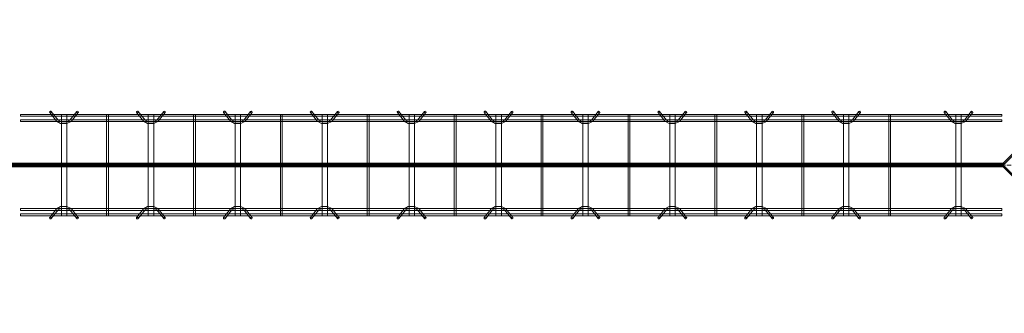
# Model space of a CAD drawing. Header units: inches. Extents: x -4136 to 1945, y -6639 to 12387.
# Tile 336 of 656: x -2983 to -2847, y 10796 to 10837. Entities that reach past the tile are written whole.
import ezdxf

# ---------------------------------------------------------------- set-up
doc = ezdxf.new("R2010")
doc.units = ezdxf.units.IN
doc.header["$MEASUREMENT"] = 0
doc.linetypes.add('Línea de rejilla', pattern=[0.875, 0.5, -0.125, 0.125, -0.125])
for name, color, linetype, lineweight in [('A-FLOR', 7, 'Continuous', 9), ('A-GENM', 7, 'Continuous', 9), ('S-BEAM', 7, 'Continuous', 9), ('S-GRID', 7, 'Continuous', 9)]:
    doc.layers.add(name, color=color, linetype=linetype, lineweight=lineweight)

# ---------------------------------------------------------------- blocks, each defined once
blk = doc.blocks.new('Dowel bar assembly - Dowel bar assembly-672715-SLAB ON GROUND JOINTS')
at = {"layer": 'S-BEAM', "color": 253, "true_color": 0xaaaaaa}
for p, q in [((135.5, 1.98), (0, 1.98)), ((0, 1.98), (0, 1.72)), ((0, 1.72), (0, 1.98)), ((0, 1.72), (135.5, 1.72)), ((4.02, 2.23), (4.97, 1.03)), ((5.18, 1.19), (4.23, 2.39)), ((5.63, 1.99), (5.63, -12.01)), ((6.38, 1.99), (5.63, 1.99)), ((5.63, 1.99), (6.38, 1.99)), ((6.38, -12.01), (6.38, 1.99)), ((7.76, 2.39), (6.81, 1.19)), ((7.01, 1.03), (7.96, 2.23)), ((11.87, 1.99), (11.87, -12.01)), ((12.13, 1.99), (11.87, 1.99)), ((11.87, 1.99), (12.13, 1.99)), ((12.13, -12.01), (12.13, 1.99)), ((16.02, 2.23), (16.97, 1.03)), ((17.18, 1.19), (16.23, 2.39)), ((17.63, 1.99), (17.63, -12.01)), ((18.38, 1.99), (17.63, 1.99)), ((17.63, 1.99), (18.38, 1.99)), ((18.38, -12.01), (18.38, 1.99)), ((19.76, 2.39), (18.81, 1.19)), ((19.01, 1.03), (19.96, 2.23)), ((23.87, 1.99), (23.87, -12.01)), ((24.13, 1.99), (23.87, 1.99)), ((23.87, 1.99), (24.13, 1.99)), ((24.13, -12.01), (24.13, 1.99)), ((28.02, 2.23), (28.97, 1.03)), ((29.18, 1.19), (28.23, 2.39)), ((29.63, 1.99), (29.63, -12.01)), ((30.38, 1.99), (29.63, 1.99)), ((29.63, 1.99), (30.38, 1.99)), ((30.38, -12.01), (30.38, 1.99)), ((31.76, 2.39), (30.81, 1.19)), ((31.01, 1.03), (31.96, 2.23)), ((35.87, 1.99), (35.87, -12.01)), ((36.13, 1.99), (35.87, 1.99)), ((35.87, 1.99), (36.13, 1.99)), ((36.13, -12.01), (36.13, 1.99)), ((40.02, 2.23), (40.97, 1.03)), ((41.18, 1.19), (40.23, 2.39)), ((41.63, 1.99), (41.63, -12.01)), ((42.38, 1.99), (41.63, 1.99)), ((41.63, 1.99), (42.38, 1.99)), ((42.38, -12.01), (42.38, 1.99)), ((43.76, 2.39), (42.81, 1.19)), ((43.01, 1.03), (43.96, 2.23)), ((47.87, 1.99), (47.87, -12.01)), ((48.13, 1.99), (47.87, 1.99)), ((47.87, 1.99), (48.13, 1.99)), ((48.13, -12.01), (48.13, 1.99)), ((52.02, 2.23), (52.97, 1.03)), ((53.18, 1.19), (52.23, 2.39)), ((53.63, 1.99), (53.63, -12.01)), ((54.38, 1.99), (53.63, 1.99)), ((53.63, 1.99), (54.38, 1.99)), ((54.38, -12.01), (54.38, 1.99)), ((55.76, 2.39), (54.81, 1.19)), ((55.01, 1.03), (55.96, 2.23)), ((59.87, 1.99), (59.87, -12.01)), ((60.13, 1.99), (59.87, 1.99)), ((59.87, 1.99), (60.13, 1.99)), ((60.13, -12.01), (60.13, 1.99)), ((64.02, 2.23), (64.97, 1.03)), ((65.18, 1.19), (64.23, 2.39)), ((65.63, 1.99), (65.63, -12.01)), ((66.38, 1.99), (65.63, 1.99)), ((65.63, 1.99), (66.38, 1.99)), ((66.38, -12.01), (66.38, 1.99)), ((67.76, 2.39), (66.81, 1.19)), ((67.01, 1.03), (67.96, 2.23)), ((71.87, 1.99), (71.87, -12.01)), ((72.13, 1.99), (71.87, 1.99)), ((71.87, 1.99), (72.13, 1.99)), ((72.13, -12.01), (72.13, 1.99)), ((76.02, 2.23), (76.97, 1.03)), ((77.18, 1.19), (76.23, 2.39)), ((77.63, 1.99), (77.63, -12.01)), ((78.38, 1.99), (77.63, 1.99)), ((77.63, 1.99), (78.38, 1.99)), ((78.38, -12.01), (78.38, 1.99)), ((79.76, 2.39), (78.81, 1.19)), ((79.01, 1.03), (79.96, 2.23)), ((83.87, 1.99), (83.87, -12.01)), ((84.13, 1.99), (83.87, 1.99)), ((83.87, 1.99), (84.13, 1.99)), ((84.13, -12.01), (84.13, 1.99)), ((88.02, 2.23), (88.97, 1.03)), ((89.18, 1.19), (88.23, 2.39)), ((89.63, 1.99), (89.63, -12.01)), ((90.38, 1.99), (89.63, 1.99)), ((89.63, 1.99), (90.38, 1.99)), ((90.38, -12.01), (90.38, 1.99)), ((91.76, 2.39), (90.81, 1.19)), ((91.01, 1.03), (91.96, 2.23)), ((95.87, 1.99), (95.87, -12.01)), ((96.13, 1.99), (95.87, 1.99)), ((95.87, 1.99), (96.13, 1.99)), ((96.13, -12.01), (96.13, 1.99)), ((100.02, 2.23), (100.97, 1.03)), ((101.18, 1.19), (100.23, 2.39)), ((101.63, 1.99), (101.63, -12.01)), ((102.38, 1.99), (101.63, 1.99)), ((101.63, 1.99), (102.38, 1.99)), ((102.38, -12.01), (102.38, 1.99)), ((103.76, 2.39), (102.81, 1.19)), ((103.01, 1.03), (103.96, 2.23)), ((107.87, 1.99), (107.87, -12.01)), ((108.13, 1.99), (107.87, 1.99)), ((107.87, 1.99), (108.13, 1.99)), ((108.13, -12.01), (108.13, 1.99)), ((112.02, 2.23), (112.97, 1.03)), ((113.18, 1.19), (112.23, 2.39)), ((113.63, 1.99), (113.63, -12.01)), ((114.38, 1.99), (113.63, 1.99)), ((113.63, 1.99), (114.38, 1.99)), ((114.38, -12.01), (114.38, 1.99)), ((115.76, 2.39), (114.81, 1.19)), ((115.01, 1.03), (115.96, 2.23)), ((119.87, 1.99), (119.87, -12.01)), ((120.13, 1.99), (119.87, 1.99)), ((119.87, 1.99), (120.13, 1.99)), ((120.13, -12.01), (120.13, 1.99)), ((127.52, 2.23), (128.47, 1.03)), ((128.68, 1.19), (127.73, 2.39)), ((129.13, 1.99), (129.13, -12.01)), ((129.88, 1.99), (129.13, 1.99)), ((129.13, 1.99), (129.88, 1.99)), ((129.88, -12.01), (129.88, 1.99)), ((131.26, 2.39), (130.31, 1.19)), ((130.51, 1.03), (131.46, 2.23)), ((135.5, 1.98), (135.5, 1.72)), ((135.5, 1.72), (135.5, 1.98)), ((135.5, 1.25), (0, 1.25)), ((0, 0.99), (0, 1.25)), ((0, 1.25), (0, 0.99)), ((0, 0.99), (135.5, 0.99)), ((135.5, 0.99), (135.5, 1.25)), ((135.5, 1.25), (135.5, 0.99)), ((135.5, -11.01), (0, -11.01)), ((0, -11.27), (0, -11.01)), ((0, -11.01), (0, -11.27)), ((0, -11.27), (135.5, -11.27)), ((135.5, -11.74), (0, -11.74)), ((0, -12), (0, -11.74)), ((0, -11.74), (0, -12)), ((0, -12), (135.5, -12)), ((4.97, -11.05), (4.02, -12.25)), ((4.23, -12.41), (5.18, -11.21)), ((6.38, -12.01), (5.63, -12.01)), ((5.63, -12.01), (6.38, -12.01)), ((6.81, -11.21), (7.76, -12.41)), ((7.96, -12.25), (7.01, -11.05)), ((12.13, -12.01), (11.87, -12.01)), ((11.87, -12.01), (12.13, -12.01)), ((16.97, -11.05), (16.02, -12.25)), ((16.23, -12.41), (17.18, -11.21)), ((18.38, -12.01), (17.63, -12.01)), ((17.63, -12.01), (18.38, -12.01)), ((18.81, -11.21), (19.76, -12.41)), ((19.96, -12.25), (19.01, -11.05)), ((24.13, -12.01), (23.87, -12.01)), ((23.87, -12.01), (24.13, -12.01)), ((28.97, -11.05), (28.02, -12.25)), ((28.23, -12.41), (29.18, -11.21)), ((30.38, -12.01), (29.63, -12.01)), ((29.63, -12.01), (30.38, -12.01)), ((30.81, -11.21), (31.76, -12.41)), ((31.96, -12.25), (31.01, -11.05)), ((36.13, -12.01), (35.87, -12.01)), ((35.87, -12.01), (36.13, -12.01)), ((40.97, -11.05), (40.02, -12.25)), ((40.23, -12.41), (41.18, -11.21)), ((42.38, -12.01), (41.63, -12.01)), ((41.63, -12.01), (42.38, -12.01)), ((42.81, -11.21), (43.76, -12.41)), ((43.96, -12.25), (43.01, -11.05)), ((48.13, -12.01), (47.87, -12.01)), ((47.87, -12.01), (48.13, -12.01)), ((52.97, -11.05), (52.02, -12.25)), ((52.23, -12.41), (53.18, -11.21)), ((54.38, -12.01), (53.63, -12.01)), ((53.63, -12.01), (54.38, -12.01)), ((54.81, -11.21), (55.76, -12.41)), ((55.96, -12.25), (55.01, -11.05)), ((60.13, -12.01), (59.87, -12.01)), ((59.87, -12.01), (60.13, -12.01)), ((64.97, -11.05), (64.02, -12.25)), ((64.23, -12.41), (65.18, -11.21)), ((66.38, -12.01), (65.63, -12.01)), ((65.63, -12.01), (66.38, -12.01)), ((66.81, -11.21), (67.76, -12.41)), ((67.96, -12.25), (67.01, -11.05)), ((72.13, -12.01), (71.87, -12.01)), ((71.87, -12.01), (72.13, -12.01)), ((76.97, -11.05), (76.02, -12.25)), ((76.23, -12.41), (77.18, -11.21)), ((78.38, -12.01), (77.63, -12.01)), ((77.63, -12.01), (78.38, -12.01)), ((78.81, -11.21), (79.76, -12.41)), ((79.96, -12.25), (79.01, -11.05)), ((84.13, -12.01), (83.87, -12.01)), ((83.87, -12.01), (84.13, -12.01)), ((88.97, -11.05), (88.02, -12.25)), ((88.23, -12.41), (89.18, -11.21)), ((90.38, -12.01), (89.63, -12.01)), ((89.63, -12.01), (90.38, -12.01)), ((90.81, -11.21), (91.76, -12.41)), ((91.96, -12.25), (91.01, -11.05)), ((96.13, -12.01), (95.87, -12.01)), ((95.87, -12.01), (96.13, -12.01)), ((100.97, -11.05), (100.02, -12.25)), ((100.23, -12.41), (101.18, -11.21)), ((102.38, -12.01), (101.63, -12.01)), ((101.63, -12.01), (102.38, -12.01)), ((102.81, -11.21), (103.76, -12.41)), ((103.96, -12.25), (103.01, -11.05)), ((108.13, -12.01), (107.87, -12.01)), ((107.87, -12.01), (108.13, -12.01)), ((112.97, -11.05), (112.02, -12.25)), ((112.23, -12.41), (113.18, -11.21)), ((114.38, -12.01), (113.63, -12.01)), ((113.63, -12.01), (114.38, -12.01)), ((114.81, -11.21), (115.76, -12.41)), ((115.96, -12.25), (115.01, -11.05)), ((120.13, -12.01), (119.87, -12.01)), ((119.87, -12.01), (120.13, -12.01)), ((128.47, -11.05), (127.52, -12.25)), ((127.73, -12.41), (128.68, -11.21)), ((129.88, -12.01), (129.13, -12.01)), ((129.13, -12.01), (129.88, -12.01)), ((130.31, -11.21), (131.26, -12.41)), ((131.46, -12.25), (130.51, -11.05)), ((135.5, -11.27), (135.5, -11.01)), ((135.5, -11.01), (135.5, -11.27)), ((135.5, -12), (135.5, -11.74)), ((135.5, -11.74), (135.5, -12))]:
    blk.add_line(p, q, dxfattribs=at)
at = {"layer": 'S-BEAM', "color": 253, "true_color": 0xaaaaaa, "flags": 128}
for points in [[(4.97, 1.03), (5.53, 0.73), (6.39, 0.72), (6.97, 0.99), (7.01, 1.03)], [(5.18, 1.19), (5.62, 0.97), (6.38, 0.98), (6.81, 1.19)], [(16.97, 1.03), (17.53, 0.73), (18.39, 0.72), (18.97, 0.99), (19.01, 1.03)], [(17.18, 1.19), (17.62, 0.97), (18.38, 0.98), (18.81, 1.19)], [(28.97, 1.03), (29.53, 0.73), (30.39, 0.72), (30.97, 0.99), (31.01, 1.03)], [(29.18, 1.19), (29.62, 0.97), (30.38, 0.98), (30.81, 1.19)], [(40.97, 1.03), (41.53, 0.73), (42.39, 0.72), (42.97, 0.99), (43.01, 1.03)], [(41.18, 1.19), (41.62, 0.97), (42.38, 0.98), (42.81, 1.19)], [(52.97, 1.03), (53.53, 0.73), (54.39, 0.72), (54.97, 0.99), (55.01, 1.03)], [(53.18, 1.19), (53.62, 0.97), (54.38, 0.98), (54.81, 1.19)], [(64.97, 1.03), (65.53, 0.73), (66.39, 0.72), (66.97, 0.99), (67.01, 1.03)], [(65.18, 1.19), (65.62, 0.97), (66.38, 0.98), (66.81, 1.19)], [(76.97, 1.03), (77.53, 0.73), (78.39, 0.72), (78.97, 0.99), (79.01, 1.03)], [(77.18, 1.19), (77.62, 0.97), (78.38, 0.98), (78.81, 1.19)], [(88.97, 1.03), (89.53, 0.73), (90.39, 0.72), (90.97, 0.99), (91.01, 1.03)], [(89.18, 1.19), (89.62, 0.97), (90.38, 0.98), (90.81, 1.19)], [(100.97, 1.03), (101.53, 0.73), (102.39, 0.72), (102.97, 0.99), (103.01, 1.03)], [(101.18, 1.19), (101.62, 0.97), (102.38, 0.98), (102.81, 1.19)], [(112.97, 1.03), (113.53, 0.73), (114.39, 0.72), (114.97, 0.99), (115.01, 1.03)], [(113.18, 1.19), (113.62, 0.97), (114.38, 0.98), (114.81, 1.19)], [(128.47, 1.03), (129.03, 0.73), (129.89, 0.72), (130.47, 0.99), (130.51, 1.03)], [(128.68, 1.19), (129.12, 0.97), (129.88, 0.98), (130.31, 1.19)], [(4.97, -11.05), (5.53, -10.75), (6.39, -10.74), (6.97, -11.01), (7.01, -11.05)], [(16.97, -11.05), (17.53, -10.75), (18.39, -10.74), (18.97, -11.01), (19.01, -11.05)], [(28.97, -11.05), (29.53, -10.75), (30.39, -10.74), (30.97, -11.01), (31.01, -11.05)], [(40.97, -11.05), (41.53, -10.75), (42.39, -10.74), (42.97, -11.01), (43.01, -11.05)], [(52.97, -11.05), (53.53, -10.75), (54.39, -10.74), (54.97, -11.01), (55.01, -11.05)], [(64.97, -11.05), (65.53, -10.75), (66.39, -10.74), (66.97, -11.01), (67.01, -11.05)], [(76.97, -11.05), (77.53, -10.75), (78.39, -10.74), (78.97, -11.01), (79.01, -11.05)], [(88.97, -11.05), (89.53, -10.75), (90.39, -10.74), (90.97, -11.01), (91.01, -11.05)], [(100.97, -11.05), (101.53, -10.75), (102.39, -10.74), (102.97, -11.01), (103.01, -11.05)], [(112.97, -11.05), (113.53, -10.75), (114.39, -10.74), (114.97, -11.01), (115.01, -11.05)], [(128.47, -11.05), (129.03, -10.75), (129.89, -10.74), (130.47, -11.01), (130.51, -11.05)], [(5.18, -11.21), (5.62, -10.99), (6.38, -11), (6.81, -11.21)], [(17.18, -11.21), (17.62, -10.99), (18.38, -11), (18.81, -11.21)], [(29.18, -11.21), (29.62, -10.99), (30.38, -11), (30.81, -11.21)], [(41.18, -11.21), (41.62, -10.99), (42.38, -11), (42.81, -11.21)], [(53.18, -11.21), (53.62, -10.99), (54.38, -11), (54.81, -11.21)], [(65.18, -11.21), (65.62, -10.99), (66.38, -11), (66.81, -11.21)], [(77.18, -11.21), (77.62, -10.99), (78.38, -11), (78.81, -11.21)], [(89.18, -11.21), (89.62, -10.99), (90.38, -11), (90.81, -11.21)], [(101.18, -11.21), (101.62, -10.99), (102.38, -11), (102.81, -11.21)], [(113.18, -11.21), (113.62, -10.99), (114.38, -11), (114.81, -11.21)], [(128.68, -11.21), (129.12, -10.99), (129.88, -11), (130.31, -11.21)]]:
    blk.add_lwpolyline(points, dxfattribs=at)
at = {"layer": 'S-BEAM', "color": 253, "true_color": 0xaaaaaa}
for centre, major_axis, start_param, end_param in [((4.12, 2.31), (0.101, 0.08), 5.709265, 8.850858), ((4.12, 2.31), (0.101, 0.08), 2.567673, 5.709265), ((7.86, 2.31), (-0.101, 0.08), 3.715513, 6.857105), ((7.86, 2.31), (-0.101, 0.08), 0.57392, 3.715513), ((16.12, 2.31), (0.101, 0.08), 5.709265, 8.850858), ((16.12, 2.31), (0.101, 0.08), 2.567673, 5.709265), ((19.86, 2.31), (-0.101, 0.08), 3.715513, 6.857105), ((19.86, 2.31), (-0.101, 0.08), 0.57392, 3.715513), ((28.12, 2.31), (0.101, 0.08), 5.709265, 8.850858), ((28.12, 2.31), (0.101, 0.08), 2.567673, 5.709265), ((31.86, 2.31), (-0.101, 0.08), 3.715513, 6.857105), ((31.86, 2.31), (-0.101, 0.08), 0.57392, 3.715513), ((40.12, 2.31), (0.101, 0.08), 5.709265, 8.850858), ((40.12, 2.31), (0.101, 0.08), 2.567673, 5.709265), ((43.86, 2.31), (-0.101, 0.08), 3.715513, 6.857105), ((43.86, 2.31), (-0.101, 0.08), 0.57392, 3.715513), ((52.12, 2.31), (0.101, 0.08), 5.709265, 8.850858), ((52.12, 2.31), (0.101, 0.08), 2.567673, 5.709265), ((55.86, 2.31), (-0.101, 0.08), 3.715513, 6.857105), ((55.86, 2.31), (-0.101, 0.08), 0.57392, 3.715513), ((64.12, 2.31), (0.101, 0.08), 5.709265, 8.850858), ((64.12, 2.31), (0.101, 0.08), 2.567673, 5.709265), ((67.86, 2.31), (-0.101, 0.08), 3.715513, 6.857105), ((67.86, 2.31), (-0.101, 0.08), 0.57392, 3.715513), ((76.12, 2.31), (0.101, 0.08), 5.709265, 8.850858), ((76.12, 2.31), (0.101, 0.08), 2.567673, 5.709265), ((79.86, 2.31), (-0.101, 0.08), 3.715513, 6.857105), ((79.86, 2.31), (-0.101, 0.08), 0.57392, 3.715513), ((88.12, 2.31), (0.101, 0.08), 5.709265, 8.850858), ((88.12, 2.31), (0.101, 0.08), 2.567673, 5.709265), ((91.86, 2.31), (-0.101, 0.08), 3.715513, 6.857105), ((91.86, 2.31), (-0.101, 0.08), 0.57392, 3.715513), ((100.12, 2.31), (0.101, 0.08), 5.709265, 8.850858), ((100.12, 2.31), (0.101, 0.08), 2.567673, 5.709265), ((103.86, 2.31), (-0.101, 0.08), 3.715513, 6.857105), ((103.86, 2.31), (-0.101, 0.08), 0.57392, 3.715513), ((112.12, 2.31), (0.101, 0.08), 5.709265, 8.850858), ((112.12, 2.31), (0.101, 0.08), 2.567673, 5.709265), ((115.86, 2.31), (-0.101, 0.08), 3.715513, 6.857105), ((115.86, 2.31), (-0.101, 0.08), 0.57392, 3.715513), ((127.62, 2.31), (0.101, 0.08), 5.709265, 8.850858), ((127.62, 2.31), (0.101, 0.08), 2.567673, 5.709265), ((131.36, 2.31), (-0.101, 0.08), 3.715513, 6.857105), ((131.36, 2.31), (-0.101, 0.08), 0.57392, 3.715513), ((4.12, -12.33), (-0.101, 0.08), 3.715513, 6.857105), ((7.86, -12.33), (0.101, 0.08), 5.709265, 8.850858), ((16.12, -12.33), (-0.101, 0.08), 3.715513, 6.857105), ((19.86, -12.33), (0.101, 0.08), 5.709265, 8.850858), ((28.12, -12.33), (-0.101, 0.08), 3.715513, 6.857105), ((31.86, -12.33), (0.101, 0.08), 5.709265, 8.850858), ((40.12, -12.33), (-0.101, 0.08), 3.715513, 6.857105), ((43.86, -12.33), (0.101, 0.08), 5.709265, 8.850858), ((52.12, -12.33), (-0.101, 0.08), 3.715513, 6.857105), ((55.86, -12.33), (0.101, 0.08), 5.709265, 8.850858), ((64.12, -12.33), (-0.101, 0.08), 3.715513, 6.857105), ((67.86, -12.33), (0.101, 0.08), 5.709265, 8.850858), ((76.12, -12.33), (-0.101, 0.08), 3.715513, 6.857105), ((79.86, -12.33), (0.101, 0.08), 5.709265, 8.850858), ((88.12, -12.33), (-0.101, 0.08), 3.715513, 6.857105), ((91.86, -12.33), (0.101, 0.08), 5.709265, 8.850858), ((100.12, -12.33), (-0.101, 0.08), 3.715513, 6.857105), ((103.86, -12.33), (0.101, 0.08), 5.709265, 8.850858), ((112.12, -12.33), (-0.101, 0.08), 3.715513, 6.857105), ((115.86, -12.33), (0.101, 0.08), 5.709265, 8.850858), ((127.62, -12.33), (-0.101, 0.08), 3.715513, 6.857105), ((131.36, -12.33), (0.101, 0.08), 5.709265, 8.850858), ((4.12, -12.33), (-0.101, 0.08), 0.57392, 3.715513), ((7.86, -12.33), (0.101, 0.08), 2.567673, 5.709265), ((16.12, -12.33), (-0.101, 0.08), 0.57392, 3.715513), ((19.86, -12.33), (0.101, 0.08), 2.567673, 5.709265), ((28.12, -12.33), (-0.101, 0.08), 0.57392, 3.715513), ((31.86, -12.33), (0.101, 0.08), 2.567673, 5.709265), ((40.12, -12.33), (-0.101, 0.08), 0.57392, 3.715513), ((43.86, -12.33), (0.101, 0.08), 2.567673, 5.709265), ((52.12, -12.33), (-0.101, 0.08), 0.57392, 3.715513), ((55.86, -12.33), (0.101, 0.08), 2.567673, 5.709265), ((64.12, -12.33), (-0.101, 0.08), 0.57392, 3.715513), ((67.86, -12.33), (0.101, 0.08), 2.567673, 5.709265), ((76.12, -12.33), (-0.101, 0.08), 0.57392, 3.715513), ((79.86, -12.33), (0.101, 0.08), 2.567673, 5.709265), ((88.12, -12.33), (-0.101, 0.08), 0.57392, 3.715513), ((91.86, -12.33), (0.101, 0.08), 2.567673, 5.709265), ((100.12, -12.33), (-0.101, 0.08), 0.57392, 3.715513), ((103.86, -12.33), (0.101, 0.08), 2.567673, 5.709265), ((112.12, -12.33), (-0.101, 0.08), 0.57392, 3.715513), ((115.86, -12.33), (0.101, 0.08), 2.567673, 5.709265), ((127.62, -12.33), (-0.101, 0.08), 0.57392, 3.715513), ((131.36, -12.33), (0.101, 0.08), 2.567673, 5.709265)]:
    blk.add_ellipse(centre, major_axis=major_axis, ratio=0.816528, start_param=start_param, end_param=end_param, dxfattribs=at)

msp = doc.modelspace()

# ---------------------------------------------------------------- hatches: boundary and pattern name
at = {"layer": 'A-GENM', "true_color": 0xff0000}
for points in [[(-2827.32374, 10836.90475), (-2827.10103, 10836.68204), (-2827.32374, 10836.45933), (-2847.34367, 10816.4394), (-2847.45502, 10816.32804), (-2847.67773, 10816.55075)], [(-2827.32374, 10836.90475), (-2827.10103, 10836.68204), (-2827.32374, 10836.45933), (-2847.34367, 10816.4394), (-2847.45502, 10816.32804), (-2847.67773, 10816.55075)], [(-2847.78909, 10816.4394), (-2847.67773, 10816.55075), (-2847.45502, 10816.32804), (-2847.34367, 10816.4394), (-2827.32374, 10796.41947), (-2827.43509, 10796.30811), (-2827.21238, 10796.0854), (-2827.32374, 10795.97404), (-2827.52059, 10796.1709), (-2847.59224, 10816.24255)], [(-2847.78909, 10816.4394), (-2847.74565, 10816.48284), (-2847.67773, 10816.55075), (-2847.45502, 10816.32804), (-2847.34367, 10816.4394), (-2827.32374, 10796.41947), (-2827.43509, 10796.30811), (-2827.21238, 10796.0854), (-2827.2803, 10796.01748), (-2827.32374, 10795.97404), (-2827.36718, 10796.01748), (-2847.74565, 10816.39596)]]:
    msp.add_hatch(color=1, dxfattribs=at).paths.add_polyline_path(points, flags=0)
at = {"layer": 'A-GENM', "true_color": 0x0000ff}
for points in [[(-2847.44285, 10816.69285), (-2847.44285, 10816.53858), (-2847.56638, 10816.66211), (-2847.74565, 10816.48284), (-3133.90183, 10816.48284), (-3134.0811, 10816.66211), (-3134.19364, 10816.54957), (-3134.19364, 10816.69285)], [(-2847.44285, 10816.69133), (-2847.44285, 10816.53858), (-2847.56638, 10816.66211), (-2847.78909, 10816.4394), (-2847.61934, 10816.26965), (-3134.02813, 10816.26965), (-3133.85839, 10816.4394), (-3134.0811, 10816.66211), (-3134.19364, 10816.54957), (-3134.19364, 10816.69133)], [(-2847.78909, 10816.4394), (-2847.53246, 10816.18277), (-3134.11501, 10816.18277), (-3133.85839, 10816.4394), (-3134.02496, 10816.60597), (-2847.62252, 10816.60597)], [(-2847.78909, 10816.4394), (-2847.59224, 10816.24255), (-3134.05524, 10816.24255), (-3133.85839, 10816.4394), (-3133.96974, 10816.55075), (-3134.05524, 10816.63625), (-2847.59224, 10816.63625), (-2847.67773, 10816.55075)], [(-2847.78909, 10816.4394), (-2847.6101, 10816.26041), (-3134.03738, 10816.26041), (-3133.85839, 10816.4394), (-3134.02344, 10816.60445), (-2847.62404, 10816.60445)], [(-2847.78909, 10816.4394), (-2847.74565, 10816.39596), (-3133.90183, 10816.39596), (-3133.85839, 10816.4394), (-3133.90183, 10816.48284), (-2847.74565, 10816.48284)]]:
    msp.add_hatch(color=5, dxfattribs=at).paths.add_polyline_path(points, flags=0)

# ---------------------------------------------------------------- linework, layer by layer
at = {"layer": 'A-FLOR'}
for p, q in [((-2847.56638, 10816.4394), (-2827.32374, 10836.68204)), ((-2827.32374, 10796.19676), (-2847.56638, 10816.4394))]:
    msp.add_line(p, q, dxfattribs=at)
at = {"layer": 'A-GENM', "color": 1, "true_color": 0xff0000}
for p, q in [((-2847.67773, 10816.55075), (-2827.32374, 10836.90475)), ((-2827.32374, 10836.90475), (-2847.67773, 10816.55075)), ((-2847.67773, 10816.55075), (-2827.32374, 10836.90475)), ((-2827.32374, 10836.90475), (-2847.67773, 10816.55075)), ((-2847.67773, 10816.55075), (-2847.78909, 10816.4394)), ((-2847.78909, 10816.4394), (-2847.74565, 10816.48284)), ((-2847.74565, 10816.48284), (-2847.67773, 10816.55075)), ((-2847.69698, 10816.34729), (-2847.78909, 10816.4394)), ((-2847.74565, 10816.39596), (-2847.78909, 10816.4394)), ((-2827.36718, 10796.01748), (-2847.74565, 10816.39596)), ((-2847.6101, 10816.26041), (-2847.69698, 10816.34729)), ((-2847.63161, 10816.28192), (-2827.48122, 10796.13152)), ((-2827.50273, 10796.15304), (-2847.6101, 10816.26041)), ((-2847.59224, 10816.24255), (-2827.52059, 10796.1709))]:
    msp.add_line(p, q, dxfattribs=at)
at = {"layer": 'A-GENM', "color": 5, "true_color": 0x0000ff}
for p, q in [((-2847.44285, 10816.69285), (-3134.19364, 10816.69285)), ((-2847.44285, 10816.69133), (-3134.19364, 10816.69133)), ((-3134.05524, 10816.63625), (-2847.59224, 10816.63625)), ((-3134.05524, 10816.63625), (-2847.59224, 10816.63625)), ((-2847.62252, 10816.60597), (-3134.02496, 10816.60597)), ((-2847.62404, 10816.60445), (-3134.02344, 10816.60445)), ((-2847.63161, 10816.59688), (-3134.01587, 10816.59688)), ((-2847.63161, 10816.59688), (-3134.01587, 10816.59688)), ((-3133.90183, 10816.48284), (-2847.74565, 10816.48284)), ((-2847.56638, 10816.66211), (-2847.78909, 10816.4394)), ((-2847.78909, 10816.4394), (-2847.56638, 10816.66211)), ((-2847.56638, 10816.66211), (-2847.78909, 10816.4394)), ((-2847.78909, 10816.4394), (-2847.62252, 10816.60597)), ((-2847.62252, 10816.60597), (-2847.78909, 10816.4394)), ((-2847.78909, 10816.4394), (-2847.62404, 10816.60445)), ((-2847.62404, 10816.60445), (-2847.78909, 10816.4394)), ((-2847.78909, 10816.4394), (-2847.74565, 10816.48284)), ((-2847.74565, 10816.48284), (-2847.56638, 10816.66211)), ((-2847.59224, 10816.63625), (-2847.67773, 10816.55075)), ((-2847.67773, 10816.55075), (-2847.63161, 10816.59688)), ((-2847.63161, 10816.59688), (-2847.59224, 10816.63625)), ((-2847.56638, 10816.66211), (-2847.44285, 10816.53858)), ((-2847.44285, 10816.53858), (-2847.56638, 10816.66211)), ((-2847.56638, 10816.66211), (-2847.44285, 10816.53858)), ((-2847.44285, 10816.53858), (-2847.56638, 10816.66211)), ((-2847.50115, 10816.59688), (-2847.54052, 10816.63625)), ((-2847.54052, 10816.63625), (-2847.44285, 10816.63625)), ((-2847.54052, 10816.63625), (-2847.44285, 10816.63625)), ((-2847.54052, 10816.63625), (-2847.44285, 10816.53858)), ((-2847.44285, 10816.53858), (-2847.51024, 10816.60597)), ((-2847.51024, 10816.60597), (-2847.44285, 10816.53858)), ((-2847.44285, 10816.60597), (-2847.51024, 10816.60597)), ((-2847.50872, 10816.60445), (-2847.44285, 10816.53858)), ((-2847.44285, 10816.53858), (-2847.50872, 10816.60445)), ((-2847.44285, 10816.60445), (-2847.50872, 10816.60445)), ((-2847.44285, 10816.59688), (-2847.50115, 10816.59688)), ((-2847.44285, 10816.59688), (-2847.50115, 10816.59688)), ((-2847.44285, 10816.53858), (-2847.50115, 10816.59688)), ((-2847.44285, 10816.69285), (-2847.44285, 10816.53858)), ((-2847.44285, 10816.53858), (-2847.44285, 10816.69285)), ((-2847.44285, 10816.53858), (-2847.44285, 10816.69133)), ((-2847.44285, 10816.69133), (-2847.44285, 10816.53858)), ((-2847.44285, 10816.59688), (-2847.44285, 10816.63625)), ((-2847.44285, 10816.63625), (-2847.44285, 10816.53858)), ((-2847.44285, 10816.53858), (-2847.44285, 10816.60597)), ((-2847.44285, 10816.60597), (-2847.44285, 10816.53858)), ((-2847.44285, 10816.53858), (-2847.44285, 10816.60445)), ((-2847.44285, 10816.60445), (-2847.44285, 10816.53858)), ((-2847.44285, 10816.53858), (-2847.44285, 10816.59688)), ((-2847.53246, 10816.18277), (-3134.11501, 10816.18277)), ((-2847.59224, 10816.24255), (-3134.05524, 10816.24255)), ((-3134.05524, 10816.24255), (-2847.59224, 10816.24255)), ((-2847.6101, 10816.26041), (-3134.03738, 10816.26041)), ((-2847.61934, 10816.26965), (-3134.02813, 10816.26965)), ((-3134.01587, 10816.28192), (-2847.63161, 10816.28192)), ((-3134.01587, 10816.28192), (-2847.63161, 10816.28192)), ((-2847.69698, 10816.34729), (-3133.9505, 10816.34729)), ((-3133.90183, 10816.39596), (-2847.74565, 10816.39596)), ((-2847.78909, 10816.4394), (-2847.61934, 10816.26965)), ((-2847.61934, 10816.26965), (-2847.78909, 10816.4394)), ((-2847.78909, 10816.4394), (-2847.69698, 10816.34729)), ((-2847.74565, 10816.39596), (-2847.78909, 10816.4394)), ((-2847.6101, 10816.26041), (-2847.78909, 10816.4394)), ((-2847.78909, 10816.4394), (-2847.53246, 10816.18277)), ((-2847.53246, 10816.18277), (-2847.78909, 10816.4394)), ((-2847.78909, 10816.4394), (-2847.74565, 10816.39596)), ((-2847.6101, 10816.26041), (-2847.69698, 10816.34729)), ((-2847.63161, 10816.28192), (-2847.59224, 10816.24255))]:
    msp.add_line(p, q, dxfattribs=at)
at = {"layer": 'S-GRID', "color": 253, "linetype": 'Línea de rejilla', "true_color": 0xaaaaaa}
msp.add_line((-1777.2452, 10816.4394), (-4038.05123, 10816.4394), dxfattribs=at)

# ---------------------------------------------------------------- block references
at = {"layer": 'S-BEAM', "color": 253, "true_color": 0xaaaaaa}
msp.add_blockref('Dowel bar assembly - Dowel bar assembly-672715-SLAB ON GROUND JOINTS', (-2983.22008, 10821.44959), dxfattribs=at)

doc.saveas('drawing.dxf')
